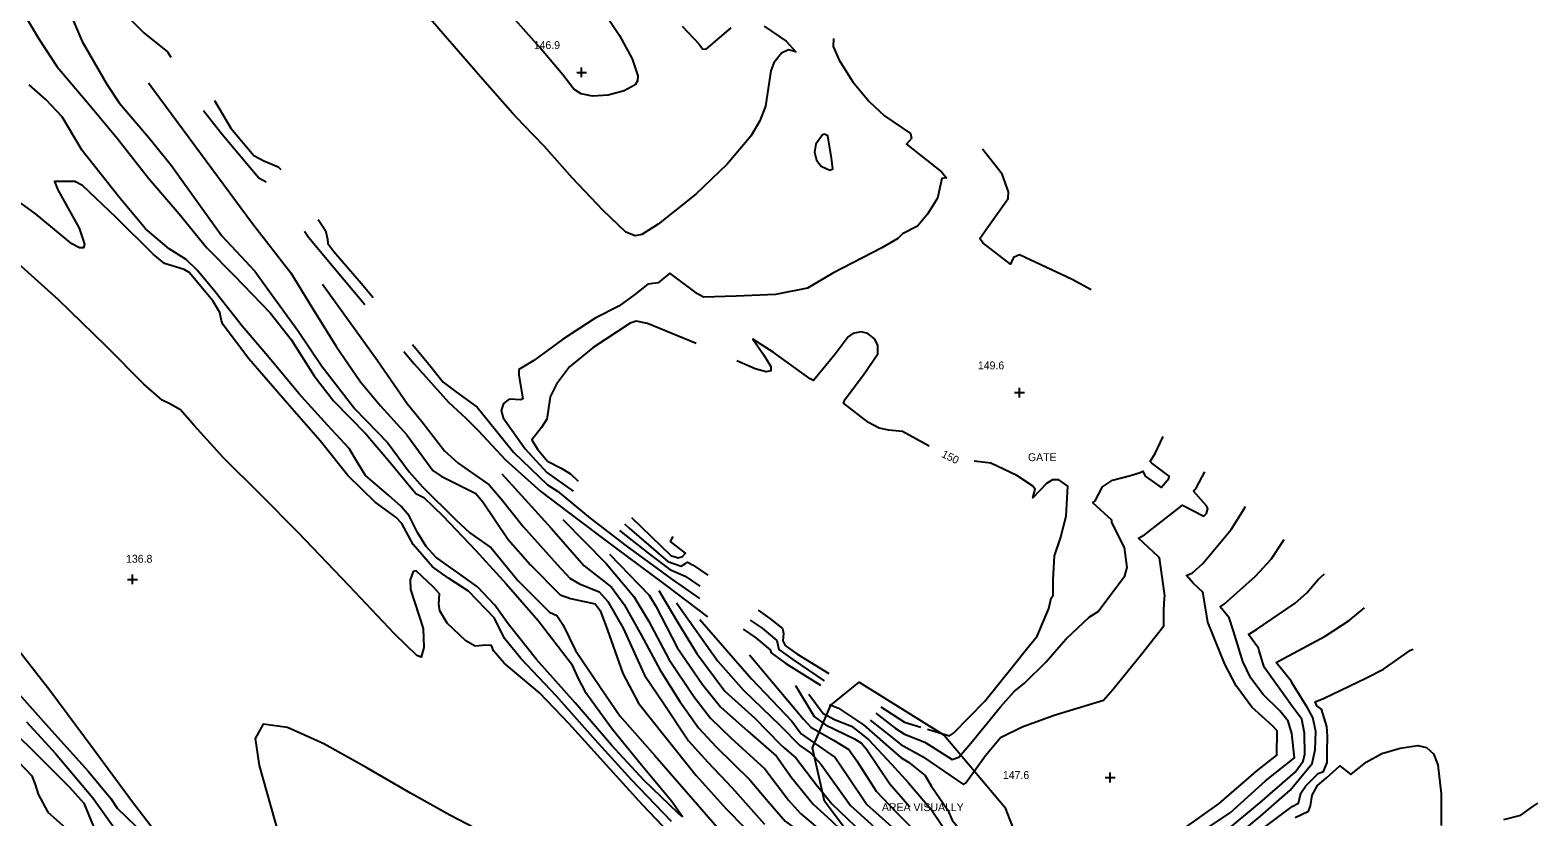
# Model space of a CAD drawing. Extents: x 1467615 to 2003689, y 770235 to 1108726.
# Drawn here: x 2001049.4 to 2001433.1, y 772969.5 to 773169.6 of the extents above; entities that cross this region are included whole.
import ezdxf

# ---------------------------------------------------------------- set-up
doc = ezdxf.new("R2010")
doc.units = 0
for name, color, linetype in [('RD_DTM_Major1', 7, 'Continuous'), ('RD_DTM_Major1_Lbl', 7, 'Continuous'), ('RD_DTM_Major2', 7, 'Continuous'), ('RD_DTM_Minor1', 7, 'Continuous'), ('RD_DTM_Minor2', 7, 'Continuous'), ('RD_DTM_Obscure', 7, 'Continuous'), ('RD_DTM_Spot_Elev', 7, 'Continuous'), ('RD_TX_Misc1', 7, 'Continuous')]:
    doc.layers.add(name, color=color, linetype=linetype)

msp = doc.modelspace()

# ---------------------------------------------------------------- linework, layer by layer
at = {"layer": 'RD_DTM_Major1'}
for points in [[(2001059.35, 773174.28), (2001062.59, 773166.73), (2001068.9, 773155.84), (2001072, 773151.1), (2001079.48, 773142.41), (2001085.25, 773135.25), (2001092.72, 773124.85), (2001098.19, 773117.25), (2001106.52, 773108.34), (2001110.97, 773102.22), (2001117.47, 773093.24), (2001123.64, 773084.11), (2001132.01, 773073.27), (2001140.36, 773064.76), (2001145.86, 773057.26), (2001149.19, 773053.44), (2001157.73, 773045.06), (2001161.31, 773041.78), (2001166.75, 773037.91), (2001173.59, 773029.53), (2001181.57, 773021.56), (2001183.42, 773020.71), (2001184.94, 773018.4), (2001188.16, 773011.82), (2001194.51, 773002.38), (2001199.42, 772995.21), (2001208.4, 772985.08), (2001216.33, 772975.97), (2001224.87, 772966.17)], [(2001212.62, 772968.33), (2001202.45, 772978.89), (2001193.21, 772989.09), (2001183.32, 773000.21), (2001174.31, 773009.67), (2001170.09, 773014.9), (2001167.52, 773020.06), (2001160.92, 773026.91), (2001155.83, 773030.22), (2001151.8, 773033.06), (2001146.88, 773038.81), (2001143.95, 773044.09), (2001142.48, 773045.76), (2001137.15, 773049.54), (2001130.25, 773056.31), (2001123.2, 773065.17), (2001114.84, 773074.68), (2001105.03, 773086.01), (2001098.45, 773094.62), (2001098.08, 773095.71), (2001097.62, 773097.82), (2001095.82, 773100.79), (2001089.83, 773107.97), (2001088.6, 773108.69), (2001083.58, 773110.25), (2001080.68, 773112.66), (2001071.27, 773121.94), (2001062.67, 773130.12), (2001060.75, 773131.15), (2001055.56, 773131.07), (2001056.41, 773129.02), (2001061.81, 773119.25), (2001063.23, 773115.13), (2001062.94, 773114.21), (2001061.89, 773114.22), (2001060, 773115.27), (2001050.65, 773123.01), (2001044.8, 773127.22)], [(2001218.9, 773089.88), (2001206.51, 773095), (2001203.59, 773095.56), (2001202.06, 773095.04), (2001192.7, 773088.9), (2001186.63, 773083.95), (2001183.34, 773079.57), (2001181.72, 773076.32), (2001181.22, 773072.88), (2001180.92, 773070.69), (2001179.5, 773068.54), (2001177.1, 773065.36), (2001178.49, 773063.04), (2001181.05, 773059.96), (2001184.52, 773058.16), (2001186.92, 773056.72), (2001188.89, 773054.9)], [(2001278.17, 773063.75), (2001271.38, 773067.49), (2001267.93, 773067.89), (2001265.46, 773068.35), (2001262.72, 773069.81), (2001256.4, 773074.7), (2001256.79, 773075.72), (2001261.49, 773081.92), (2001265.16, 773087.28), (2001265.12, 773089.46), (2001264.31, 773091.12), (2001262.63, 773092.43), (2001260.85, 773092.86), (2001258.76, 773092.41), (2001257.6, 773091.58), (2001254.24, 773087.23), (2001248.74, 773080.49), (2001247.91, 773080.91), (2001238.45, 773087.69), (2001233.33, 773090.99), (2001235.99, 773087.14), (2001237.87, 773084.08), (2001237.92, 773082.99), (2001236.7, 773082.71), (2001233.89, 773083.47), (2001229.26, 773085.46)], [(2001281.43, 772990.69), (2001283.36, 772990.11), (2001284.42, 772990.75), (2001292.33, 772998.91), (2001299.66, 773008), (2001302.94, 773012.11), (2001305.67, 773015.45), (2001308.68, 773022.53), (2001309.27, 773025.15), (2001309.8, 773025.92), (2001309.76, 773029.86), (2001310.11, 773035.86), (2001311.67, 773040.39), (2001313.1, 773045.96), (2001313.49, 773053.58), (2001311.23, 773055.21), (2001309.63, 773055.23), (2001308.08, 773054.31), (2001304.6, 773050.67), (2001305.15, 773052.81), (2001304.54, 773053.68), (2001300.5, 773056.32), (2001293.9, 773059.5), (2001289.68, 773059.99)], [(2001200.63, 773044.06), (2001201.85, 773042.93), (2001211.68, 773034.45), (2001215.11, 773033.3), (2001216.16, 773033.98), (2001216.66, 773034.24), (2001218.09, 773033.53), (2001221.87, 773030.95)], [(2001196.81, 773036.35), (2001206.96, 773025.89), (2001208.62, 773023.05), (2001214.05, 773012.61), (2001220.53, 773003.15), (2001225.06, 772997.49), (2001232.07, 772991.29), (2001239.31, 772984.91), (2001243.2, 772979.54), (2001248.64, 772972.68), (2001253.26, 772968.53), (2001255.68, 772966.17)], [(2001353.78, 772965.95), (2001362.41, 772973.06), (2001371.4, 772980.89), (2001373.38, 772983.66), (2001373.84, 772985.47), (2001373.71, 772990.81), (2001373.04, 772994.35), (2001370.51, 772997.71), (2001363.44, 773007.59), (2001362.23, 773011.69), (2001362.07, 773012.42), (2001359.47, 773015.89), (2001361.48, 773017.14), (2001371.38, 773023.89), (2001374.31, 773026.51), (2001377.19, 773029.85), (2001378.83, 773031.31)], [(2001234.65, 773022.09), (2001237.66, 773019.99), (2001240.84, 773017.4), (2001241.15, 773016.12), (2001240.94, 773014.23), (2001241.57, 773013.06), (2001244.55, 773010.94), (2001252.68, 773005.94)], [(2001045.04, 773002.38), (2001054.78, 772991.47), (2001064.16, 772981.09), (2001069.86, 772974.14), (2001071.55, 772971.69), (2001076.27, 772967.11), (2001082.58, 772959.74), (2001090.8, 772949.69), (2001101.23, 772937.09), (2001108.2, 772929.08), (2001115, 772921.54), (2001127.05, 772907.89), (2001138.74, 772894.15), (2001144.62, 772886.28), (2001149.68, 772878.54)], [(2001244.21, 773002.93), (2001248.93, 772995.06), (2001251.22, 772993.31)]]:
    msp.add_lwpolyline(points, dxfattribs=at)
at = {"layer": 'RD_DTM_Major2'}
msp.add_line((2001277.77, 772991.79), (2001281.43, 772990.69), dxfattribs=at)
for points in [[(2001265.9, 772997.44), (2001271.91, 772993.55), (2001276.06, 772992.3)], [(2001251.22, 772993.31), (2001251.77, 772992.89), (2001259.21, 772989.37), (2001260.95, 772988.23), (2001262.24, 772986.68), (2001268.22, 772977.86), (2001273.27, 772972.06)]]:
    msp.add_lwpolyline(points, dxfattribs=at)
at = {"layer": 'RD_DTM_Minor1'}
for points in [[(2001069.04, 773180.79), (2001071.45, 773177.44), (2001075.07, 773172.18), (2001078.27, 773168.92), (2001084.33, 773164.12), (2001085.17, 773162.73)], [(2001184.93, 773158.27), (2001179.02, 773165.25), (2001172.23, 773172.88), (2001172.38, 773176.31), (2001172.34, 773177.18), (2001173.3, 773177.67), (2001184.05, 773180.71), (2001186.37, 773180.91), (2001188.68, 773180.44), (2001190.96, 773179.1), (2001195.34, 773174.39), (2001199.39, 773168.25), (2001202.6, 773162.28), (2001204.06, 773158.02), (2001203.97, 773156.68), (2001203.34, 773155.68), (2001200.53, 773154.15), (2001196.45, 773153.06), (2001192.54, 773152.8), (2001189.62, 773153.42), (2001187.77, 773154.59), (2001184.93, 773158.27)], [(2001045.49, 773177.71), (2001051.58, 773167.37), (2001056.27, 773160.25), (2001063.88, 773151.29), (2001071.53, 773142.12), (2001079.51, 773131.99), (2001087.28, 773122.88), (2001094.36, 773114.21), (2001101.3, 773107.16), (2001110.43, 773097.68), (2001115.82, 773090.91), (2001121.62, 773081.67), (2001126.57, 773075.32), (2001134.79, 773066.92), (2001140.61, 773060.12), (2001147.55, 773051.78), (2001149.59, 773050.75), (2001154.43, 773046.05), (2001162.77, 773037.26), (2001170.53, 773028.76), (2001178.7, 773019.48), (2001187.2, 773008.44), (2001188.89, 773004.72), (2001190.52, 773001.46), (2001197.52, 772991.88), (2001204.98, 772982.73), (2001212.58, 772973.6), (2001215.42, 772969.61), (2001214.27, 772970.42), (2001205.58, 772978.84), (2001197.38, 772987.72), (2001188.06, 772998.48), (2001178.27, 773009.48), (2001171, 773018.63), (2001167.68, 773023.36), (2001163.2, 773027.97), (2001158.49, 773031.41), (2001152.6, 773035.54), (2001150.2, 773038.26), (2001147.98, 773041.86), (2001145.87, 773046.03), (2001143.78, 773048.45), (2001140.62, 773051.23), (2001134.74, 773056.32), (2001132.66, 773059.63), (2001130.54, 773063.17), (2001125.02, 773069.13), (2001117.74, 773077.17), (2001109.82, 773086.7), (2001103.35, 773094.32), (2001096.43, 773103.01), (2001091.88, 773108.58), (2001089.08, 773111.26), (2001084.77, 773114.02), (2001078.75, 773119.05), (2001071.92, 773127.17), (2001062.62, 773139.02), (2001057.55, 773147.55), (2001053.36, 773151.99), (2001049.08, 773155.71)], [(2001236.23, 773170.63), (2001241.79, 773166.83), (2001244.22, 773164.09), (2001242.43, 773164.57), (2001240.61, 773163.73), (2001238.62, 773161.26), (2001237.93, 773159.26), (2001236.51, 773150.25), (2001235.11, 773146.54), (2001232.79, 773142.68), (2001226.81, 773135.49), (2001218.8, 773127.85), (2001209.26, 773120.26), (2001205.04, 773117.64), (2001203.4, 773117.33), (2001201.03, 773118.23), (2001195.2, 773123.77), (2001187.37, 773131.97), (2001180.2, 773140.13), (2001174.96, 773145.55), (2001172.12, 773148.47), (2001164.02, 773157.73), (2001154.47, 773168.66), (2001147.42, 773176.84)], [(2001253.82, 773167.47), (2001253.75, 773165.49), (2001255.29, 773161.95), (2001258.8, 773156.45), (2001262.94, 773151.48), (2001266.8, 773147.8), (2001273.48, 773143.3), (2001273.71, 773142.01), (2001272.46, 773140.57), (2001281.3, 773133.54), (2001282.62, 773132.03), (2001281.42, 773131.89), (2001280.32, 773126.85), (2001277.78, 773122.81), (2001275.25, 773119.75), (2001271.42, 773117.83), (2001270.2, 773116.63), (2001266.14, 773114.28), (2001253.71, 773107.77), (2001247.26, 773103.98), (2001239.11, 773102.39), (2001229.04, 773101.91), (2001220.74, 773101.67), (2001219.23, 773102.56), (2001212.23, 773107.77), (2001209.21, 773105.37), (2001206.55, 773105.01), (2001203.24, 773102.4), (2001199.23, 773099.4), (2001193.16, 773096.33), (2001184.88, 773090.92), (2001177.55, 773085.62), (2001173.73, 773083.28), (2001173.74, 773081.84), (2001174.8, 773075.85), (2001174.23, 773075.54), (2001171.29, 773075.73), (2001169.86, 773074.62), (2001169.29, 773072.87), (2001169.73, 773070.99), (2001175.39, 773063.1), (2001180.88, 773057.1), (2001187.56, 773052.36)], [(2001215.34, 773170.61), (2001219.65, 773166.02), (2001220.51, 773164.83), (2001221.44, 773164.78), (2001227.81, 773170.23)], [(2001079.49, 773156.23), (2001105.94, 773120.45), (2001115.68, 773107.84), (2001121.06, 773099.13), (2001127.19, 773089.29), (2001133.43, 773080.17), (2001138.58, 773074.01), (2001145.23, 773066.68), (2001151.85, 773057.58), (2001154.01, 773056.16), (2001162.84, 773051.73), (2001164.6, 773049.63), (2001171.07, 773040.07), (2001176.74, 773033.61), (2001184.24, 773025.94), (2001186.9, 773025.04), (2001193.2, 773023.69), (2001194.42, 773021.99), (2001196.32, 773016.96), (2001200.19, 773005.94), (2001204.24, 772998.41), (2001210.81, 772990.1), (2001218.91, 772980), (2001226.53, 772971.5), (2001235.83, 772962.07)], [(2001093.46, 773149.15), (2001098.12, 773143.23), (2001107.58, 773132.08), (2001109.47, 773131.01)], [(2001096.32, 773151.73), (2001100.45, 773144.69), (2001106.28, 773137.73), (2001108.85, 773136.39), (2001112.48, 773134.83), (2001113.17, 773134.19)], [(2001251.55, 773143.14), (2001251.09, 773143.02), (2001249.36, 773140.65), (2001248.97, 773138.56), (2001249.52, 773136.51), (2001250.73, 773135), (2001252.95, 773134.03), (2001253.64, 773134.31), (2001253.37, 773137.03), (2001252.41, 773142.71), (2001251.55, 773143.14)], [(2001319.42, 773103.58), (2001314.61, 773106.16), (2001301.2, 773112.45), (2001299.63, 773111.78), (2001299.14, 773110.65), (2001298.91, 773110.08), (2001291.82, 773115.55), (2001291.09, 773116.64), (2001292.88, 773119.14), (2001298.32, 773126.79), (2001298.39, 773128.51), (2001296.76, 773132.97), (2001291.8, 773139.35)], [(2001122.68, 773121.47), (2001124.58, 773118.67), (2001125.09, 773116.48), (2001125.16, 773115.33), (2001126.68, 773113.29), (2001133.58, 773105.24), (2001136.68, 773101.58)], [(2001119.22, 773118.44), (2001120.24, 773116.99), (2001126.69, 773109.22), (2001134.52, 773099.79)], [(2001212.12, 772965.31), (2001205.27, 772972.56), (2001196.92, 772981.73), (2001186.6, 772993.18), (2001179.03, 773001.02), (2001170.02, 773008.61), (2001167.32, 773011.71), (2001166.79, 773013.12), (2001165.35, 773013.16), (2001162.61, 773012.9), (2001160.3, 773014.26), (2001155.53, 773018.78), (2001153.63, 773021.86), (2001153.37, 773023.62), (2001153.56, 773026.25), (2001152, 773027.88), (2001147.64, 773032.09), (2001146.88, 773031.94), (2001146.05, 773029.76), (2001146.18, 773027.31), (2001149.43, 773017.41), (2001149.59, 773012.58), (2001148.88, 773010.13), (2001147.8, 773010.55), (2001142.14, 773016.09), (2001130.54, 773028.28), (2001117.55, 773041.85), (2001107.99, 773051.52), (2001098.58, 773060.83), (2001091.11, 773069.08), (2001087.66, 773073.06), (2001084.88, 773074.58), (2001082.99, 773075.49), (2001078.29, 773079.6), (2001068.59, 773089.28), (2001056.52, 773101.1), (2001045.48, 773111.02)], [(2001123.77, 773105.03), (2001137.78, 773085.58), (2001145.3, 773074.62), (2001149.09, 773070.04), (2001154.81, 773062.63), (2001158.3, 773059.5), (2001166.22, 773053.91), (2001169.22, 773050.38), (2001174.82, 773043.37), (2001183.51, 773033.69), (2001186.75, 773030.21), (2001189.17, 773028.8), (2001194.19, 773026.75), (2001196.43, 773024.26), (2001200.3, 773017.46), (2001205.74, 773005.55), (2001210.75, 772998.15), (2001216.95, 772988.82), (2001221.83, 772983.38), (2001228.06, 772976.85), (2001236.32, 772967.61)], [(2001144.48, 773087.88), (2001147.08, 773084.77), (2001155.84, 773074.95), (2001160.22, 773070.94), (2001163.39, 773067.77), (2001170.39, 773060.3), (2001179.31, 773052.29), (2001186.02, 773047.16), (2001198.36, 773037.92), (2001210.88, 773028.6), (2001221.8, 773020.33)], [(2001146.71, 773089.64), (2001150.85, 773084.65), (2001154.45, 773080.08), (2001157.87, 773077.56), (2001163.17, 773073.73), (2001166.06, 773070.13), (2001172.39, 773062.28), (2001181.09, 773053.99), (2001183.58, 773052.37), (2001191.95, 773045.43), (2001201.05, 773038.47), (2001212.45, 773030.14), (2001219.71, 773025.04)], [(2001286.25, 772985.31), (2001288.78, 772988.2), (2001296.38, 772997.44), (2001299.86, 773001.38), (2001302.46, 773003.47), (2001307.95, 773008.95), (2001311.22, 773012.62), (2001313.06, 773014.77), (2001318.92, 773020.28), (2001321.2, 773021.69), (2001328, 773030.76), (2001328.58, 773032.89), (2001327.9, 773038.03), (2001324.7, 773044.35), (2001324.66, 773044.96), (2001319.87, 773049.33), (2001320.48, 773049.9), (2001322.36, 773053.4), (2001324.89, 773055.13), (2001329.47, 773056.32), (2001331.93, 773057.11), (2001332.62, 773057.41), (2001333.22, 773056.18), (2001337.25, 773053.29), (2001339.23, 773055.59), (2001339.28, 773056.13), (2001334.86, 773059.42), (2001334.45, 773059.9), (2001335.76, 773061.94), (2001337.74, 773066.23)], [(2001169.42, 773056.76), (2001182.02, 773042.91), (2001190.42, 773033.34), (2001197.32, 773027.89), (2001200.54, 773023.53), (2001204.94, 773015.6), (2001209.75, 773006.77), (2001214.75, 772998.85), (2001219.48, 772992.17), (2001223.99, 772987.27), (2001232.56, 772978.92), (2001237.23, 772973.39), (2001241.54, 772968.42), (2001246.62, 772964.69), (2001251.16, 772961.29), (2001259.6, 772953.09), (2001262.12, 772949.71), (2001268.11, 772939.82), (2001269.48, 772935.64), (2001269.49, 772931.05), (2001268.22, 772922.41), (2001266.64, 772919.22)], [(2001289.75, 772981.17), (2001292.58, 772985.09), (2001296.36, 772989.71), (2001301.91, 772992.39), (2001310, 772995.33), (2001322.58, 772999.21), (2001324.98, 773001.87), (2001332.27, 773010.85), (2001337.95, 773018.09), (2001337.91, 773022.15), (2001338.1, 773025.12), (2001338.23, 773025.69), (2001336.8, 773035.38), (2001336.6, 773035.64), (2001331.49, 773040.35), (2001333.02, 773041.27), (2001342.65, 773048.75), (2001348.09, 773046.02), (2001348.77, 773046.62), (2001349.11, 773047.96), (2001348.8, 773048.64), (2001345.5, 773052.37), (2001346.25, 773053.29), (2001348.34, 773057.22)], [(2001343.83, 772967.04), (2001352.04, 772972.87), (2001361.52, 772981.1), (2001366.66, 772985.18), (2001366.78, 772991.41), (2001365.6, 772992.62), (2001360.3, 772997.36), (2001356.32, 773002.81), (2001353.45, 773008.29), (2001349.12, 773019.03), (2001347.94, 773026.22), (2001347.88, 773026.62), (2001345.37, 773028.96), (2001343.67, 773030.85), (2001345.21, 773031.6), (2001347.88, 773033.96), (2001355.09, 773042.58), (2001358.38, 773047.84), (2001358.71, 773048.41)], [(2001184.93, 773045.16), (2001195.96, 773033.9), (2001203.02, 773025.51), (2001206.77, 773019.34), (2001211.95, 773009.59), (2001218.31, 773000.08), (2001222.57, 772994.59), (2001227.72, 772989.58), (2001236.39, 772981.72), (2001242.36, 772973.73), (2001245.46, 772970.35), (2001255.17, 772962.11)], [(2001202.39, 773045.66), (2001212.47, 773035.99), (2001214.28, 773035.41), (2001215.4, 773035.7), (2001216.17, 773036.53), (2001212.35, 773039.56), (2001213.01, 773040.78)], [(2001199.34, 773042.35), (2001206.97, 773036.32), (2001212.19, 773032.4), (2001216.11, 773030.68), (2001219.84, 773028.2)], [(2001344.7, 772963.79), (2001354.81, 772970.5), (2001363.78, 772978.64), (2001371.18, 772984.51), (2001370.54, 772990.67), (2001369.54, 772993.85), (2001367.43, 772996.45), (2001363.24, 773000.61), (2001360.11, 773004.79), (2001358.06, 773009.03), (2001355.69, 773016.76), (2001354.57, 773020.08), (2001352.24, 773022.95), (2001353.38, 773023.64), (2001361.29, 773030.75), (2001365.27, 773035.07), (2001368.58, 773040.02)], [(2001209.4, 773027.1), (2001214.5, 773018.51), (2001219.03, 773011.02), (2001226.18, 773001.49), (2001233.79, 772994.58), (2001240.26, 772987.97), (2001241.35, 772987), (2001244.25, 772984.51), (2001249.69, 772977.41), (2001251.06, 772975.73)], [(2001213.91, 773023.9), (2001224.4, 773009.1), (2001230.93, 773001.73), (2001240.29, 772992.73), (2001245.32, 772987.68), (2001248.04, 772985.7), (2001249.07, 772984.57)], [(2001354.75, 772963.26), (2001362.55, 772969.63), (2001370.13, 772976.27), (2001375.66, 772983.03), (2001376.49, 772986.54), (2001376.63, 772991.19), (2001375.9, 772994.74), (2001374.48, 772997.26), (2001370.62, 773003.52), (2001370.44, 773003.96), (2001366.5, 773008.77), (2001368.6, 773009.87), (2001379, 773015.46), (2001385.13, 773019.43), (2001389.02, 773022.64)], [(2001219.84, 773019.69), (2001233, 773004.59), (2001238.18, 772999.19), (2001243.27, 772993.83), (2001245.64, 772990.63), (2001249.05, 772988.26)], [(2001232.65, 773019.55), (2001235.65, 773017.51), (2001239.43, 773014.39), (2001239.93, 773012.07), (2001243.51, 773009.48), (2001251.51, 773004.13)], [(2001044.48, 773014.44), (2001054.34, 773001.74), (2001065.42, 772986.87), (2001075.41, 772973.29), (2001080.8, 772966.38), (2001090.06, 772954.81), (2001101.68, 772940.4), (2001108.26, 772932.73), (2001119.59, 772919.92), (2001127.84, 772910.56), (2001142.98, 772893.2), (2001151.49, 772882.59), (2001153.68, 772879.73), (2001157.32, 772875.09)], [(2001230.85, 773017.27), (2001234.05, 773015.05), (2001237.7, 773011.99), (2001237.94, 773011.2), (2001241.71, 773008.54), (2001250.5, 773002.97)], [(2001232.48, 773010.74), (2001246.2, 772994.3), (2001248.05, 772992.28), (2001250.25, 772991.04)], [(2001361.77, 772965.53), (2001370.56, 772972.16), (2001372.18, 772973.01), (2001372.49, 772974.07), (2001372.8, 772975.49), (2001374.12, 772977.4), (2001377.24, 772980.5), (2001378.55, 772981.07), (2001379.54, 772983.29), (2001379.53, 772986.08), (2001379.62, 772990.11), (2001379.39, 772992.5), (2001378.09, 772996.87), (2001376.91, 772997.73), (2001376.49, 772998.75), (2001378.73, 772999.7), (2001389.34, 773004.75), (2001393.86, 773007.1), (2001400.76, 773011.88), (2001401.36, 773012.16)], [(2001247.6, 773000.7), (2001251.19, 772995.8), (2001252.09, 772995.32)], [(2001042.79, 772993.39), (2001049.88, 772986.55), (2001059.37, 772977.06), (2001063, 772972.95), (2001066.01, 772965.78), (2001068.73, 772962.93), (2001076.16, 772956.53), (2001083.88, 772949.75), (2001091.85, 772940.7), (2001100.12, 772930.64), (2001107.57, 772921.84), (2001116.54, 772912.52), (2001125.64, 772902.39), (2001130.24, 772896.04), (2001133.88, 772889.29), (2001137.36, 772882.45)], [(2001048.47, 772993.66), (2001055.81, 772985.64), (2001065.31, 772974.37), (2001070.84, 772966.65), (2001077.51, 772960.74), (2001082.61, 772955.36), (2001090.29, 772946.22), (2001098.48, 772936.59), (2001106.14, 772927.45), (2001113.57, 772919.45), (2001121.64, 772910.52), (2001130.7, 772899.93), (2001137.29, 772891.06), (2001143.38, 772880.54)], [(2001164.69, 772965.52), (2001156.17, 772969.95), (2001146.17, 772975.49), (2001135.07, 772981.94), (2001124.14, 772988.03), (2001114.86, 772992.25), (2001108.71, 772993.05), (2001106.67, 772989.46), (2001107.66, 772982.56), (2001112.47, 772965.45)], [(2001371.33, 772969.35), (2001374.76, 772970.98), (2001375.25, 772972.33), (2001375.69, 772975.02), (2001377.03, 772977.44), (2001379.31, 772979.42), (2001382.72, 772982.47), (2001385.55, 772980.28), (2001389.45, 772983.37), (2001393.43, 772985.62), (2001398.12, 772987), (2001402.61, 772987.63), (2001404.78, 772987.12), (2001406.54, 772985.55), (2001407.69, 772982.72), (2001408.53, 772975.34), (2001408.53, 772967.28)], [(2001046.28, 772983.55), (2001049.75, 772979.96), (2001050.67, 772977.76), (2001051.42, 772975.27), (2001053.86, 772970.65), (2001058.35, 772966.67)], [(2001424.5, 772968.83), (2001428.81, 772969.95), (2001431.88, 772972.16), (2001433.14, 772972.98)]]:
    msp.add_lwpolyline(points, dxfattribs=at)
at = {"layer": 'RD_DTM_Minor2'}
for points in [[(2001252.09, 772995.32), (2001254.13, 772994.24), (2001258.46, 772992.54), (2001262.78, 772989.16), (2001268.63, 772982.93), (2001272.9, 772978.16), (2001278.82, 772971.28), (2001283.68, 772963.99), (2001288.51, 772958.21), (2001292.37, 772954.05), (2001294.56, 772950.01), (2001297.7, 772943.72), (2001299.38, 772943.01)], [(2001252.81, 772998.09), (2001255.15, 772997.18), (2001261.49, 772992.88), (2001267.12, 772987.98), (2001270.95, 772984.61), (2001272.97, 772983.42), (2001277.19, 772980.05), (2001278.75, 772977.4), (2001282.98, 772971.21), (2001284.03, 772968.64), (2001291.35, 772959.78), (2001297.12, 772953.67), (2001298.93, 772950.5), (2001303.19, 772952.19), (2001303.24, 772952.21)], [(2001264.66, 772995.84), (2001269.53, 772992.04), (2001271.95, 772990.55), (2001277.07, 772988.45), (2001284.06, 772984.12), (2001285.73, 772984.71), (2001286.25, 772985.31)], [(2001250.25, 772991.04), (2001253.86, 772989.01), (2001257.73, 772986.65), (2001259.78, 772983.74), (2001264.75, 772976.02), (2001269.83, 772970.67), (2001274.11, 772966.33), (2001281.01, 772957.22), (2001286.46, 772950.08), (2001291.83, 772939.25), (2001292.11, 772939.07)], [(2001263.14, 772994.1), (2001268.32, 772990.01), (2001270.99, 772987.86), (2001276.51, 772984.88), (2001286.9, 772977.75), (2001287.56, 772978.14), (2001289.75, 772981.17)], [(2001249.05, 772988.26), (2001254.28, 772984.62), (2001257.53, 772979.87), (2001262.3, 772972.64), (2001270.93, 772965.03), (2001277.99, 772955.92), (2001282.9, 772949.14), (2001286.37, 772940.91)], [(2001249.07, 772984.57), (2001250.71, 772982.77), (2001258.2, 772972.35), (2001263.35, 772967.73), (2001267.72, 772963.59), (2001274.07, 772955.83), (2001279.11, 772948.68), (2001280.85, 772944.21), (2001281.47, 772942.48)], [(2001251.06, 772975.73), (2001253.42, 772972.82), (2001261.24, 772965.35), (2001266.78, 772959.61), (2001274.8, 772949.43), (2001276.23, 772945.59)]]:
    msp.add_lwpolyline(points, dxfattribs=at)
at = {"layer": 'RD_DTM_Obscure'}
msp.add_lwpolyline([(2001282.05, 772990.3), (2001297.5, 772971.97), (2001303.67, 772956.06), (2001302.49, 772945.32), (2001293.49, 772938.63), (2001278.56, 772943.41), (2001263.73, 772957.27), (2001251.58, 772973.44), (2001248.52, 772987.02), (2001253.19, 772997.89), (2001260.39, 773003.74), (2001282.05, 772990.3)], dxfattribs=at)
at = {"layer": 'RD_DTM_Spot_Elev'}
for p, q in [((2001189.73, 773157.61), (2001189.73, 773160.11)), ((2001188.48, 773158.86), (2001190.98, 773158.86)), ((2001299.93, 773077.41), (2001302.43, 773077.41)), ((2001301.18, 773076.16), (2001301.18, 773078.66)), ((2001074.18, 773029.89), (2001076.68, 773029.89)), ((2001075.43, 773028.64), (2001075.43, 773031.14)), ((2001323.01, 772979.49), (2001325.51, 772979.49)), ((2001324.26, 772978.24), (2001324.26, 772980.74))]:
    msp.add_line(p, q, dxfattribs=at)

# ---------------------------------------------------------------- texts
at = {"layer": 'RD_DTM_Major1_Lbl'}
msp.add_text('150', height=2, rotation=334.2701, dxfattribs=at).set_placement((2001281.15, 773061.1))
at = {"layer": 'RD_DTM_Spot_Elev'}
for s, p in [('146.9', (2001177.55, 773164.81)), ('149.6', (2001290.61, 773083.33)), ('136.8', (2001073.78, 773034.14)), ('147.6', (2001296.97, 772979.13))]:
    msp.add_text(s, height=2, dxfattribs=at).set_placement(p)
at = {"layer": 'RD_TX_Misc1'}
for s, p in [('GATE', (2001303.35, 773059.98)), ('AREA VISUALLY', (2001266.18, 772970.95))]:
    msp.add_text(s, height=2, dxfattribs=at).set_placement(p)

doc.saveas('drawing.dxf')
